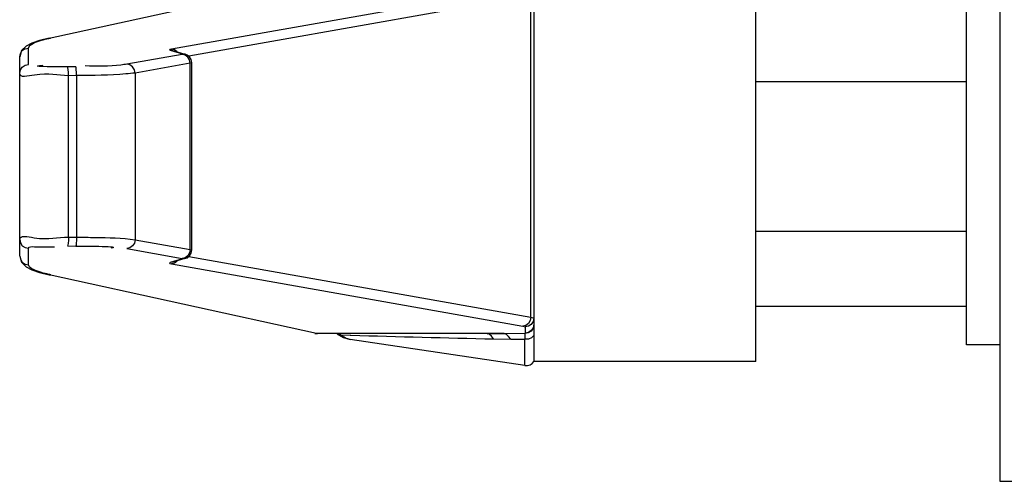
# Paper-space layout 'Sheet' of a CAD drawing. Header units: inches. Extents: x 0.2 to 10.8, y 0.2 to 8.3.
# Tile 440 of 545: x 9.0019 to 9.1794, y 4.3326 to 4.4159. Entities that reach past the tile are written whole.
import ezdxf

# ---------------------------------------------------------------- set-up
doc = ezdxf.new("R2010")
doc.units = ezdxf.units.IN
doc.header["$MEASUREMENT"] = 0
doc.layers.get('0').update_dxf_attribs({"lineweight": 5})
doc.layers.add('02___PRT_ALL_AXES', color=7, linetype='Continuous')

psp = doc.layouts.new('Sheet')

# ---------------------------------------------------------------- linework, layer by layer
at = {"color": 0, "linetype": 'ByBlock', "lineweight": -3}
for p, q in [((9.09461664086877, 4.428211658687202), (9.09461663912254, 4.354211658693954)), ((9.007186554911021, 4.412558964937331), (9.055437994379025, 4.423193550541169)), ((9.092600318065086, 4.421835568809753), (9.029252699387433, 4.410584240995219)), ((9.094096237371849, 4.420239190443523), (9.032371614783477, 4.409276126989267)), ((9.094096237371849, 4.362184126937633), (9.094096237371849, 4.420239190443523)), ((9.007187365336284, 4.412559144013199), (9.007532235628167, 4.412593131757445)), ((9.003500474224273, 4.407800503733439), (9.003500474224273, 4.410768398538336)), ((9.029034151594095, 4.41036479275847), (9.031262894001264, 4.409719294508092)), ((9.029479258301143, 4.410305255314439), (9.029034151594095, 4.41036479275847)), ((9.029817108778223, 4.410451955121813), (9.029252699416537, 4.410584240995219)), ((9.029479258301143, 4.410305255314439), (9.031708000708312, 4.409659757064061)), ((9.03029811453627, 4.410103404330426), (9.029817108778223, 4.410451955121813)), ((9.001900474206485, 4.373251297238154), (9.001900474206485, 4.409172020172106)), ((9.031169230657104, 4.40962524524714), (9.02121674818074, 4.407857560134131)), ((9.031708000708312, 4.409659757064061), (9.031262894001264, 4.409719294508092)), ((9.011999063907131, 4.407381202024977), (9.010540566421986, 4.407371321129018)), ((9.032665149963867, 4.40802886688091), (9.022712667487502, 4.406261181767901)), ((9.032925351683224, 4.408086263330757), (9.032665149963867, 4.40802886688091)), ((9.032665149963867, 4.374394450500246), (9.032665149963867, 4.40802886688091)), ((9.032925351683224, 4.374337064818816), (9.032925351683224, 4.408086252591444)), ((9.012159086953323, 4.405784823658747), (9.010700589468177, 4.405774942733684)), ((9.010700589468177, 4.376648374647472), (9.010700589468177, 4.405774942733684)), ((9.012159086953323, 4.405784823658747), (9.012159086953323, 4.376638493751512)), ((9.022712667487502, 4.406261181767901), (9.022712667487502, 4.376162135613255)), ((9.134616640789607, 4.404711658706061), (9.17261664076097, 4.404711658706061)), ((9.010700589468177, 4.376648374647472), (9.012159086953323, 4.376638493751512)), ((9.134616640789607, 4.377711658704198), (9.17261664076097, 4.377711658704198)), ((9.010540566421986, 4.375051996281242), (9.011999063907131, 4.375042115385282)), ((9.022712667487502, 4.376162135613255), (9.032665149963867, 4.374394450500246)), ((9.003500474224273, 4.37165491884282), (9.003500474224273, 4.374622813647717)), ((9.02121674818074, 4.374565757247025), (9.031169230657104, 4.372798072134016)), ((9.032370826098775, 4.373147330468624), (9.094096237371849, 4.362184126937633)), ((9.032665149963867, 4.374394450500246), (9.032925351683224, 4.374337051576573)), ((9.031262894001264, 4.372704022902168), (9.029034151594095, 4.372058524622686)), ((9.029479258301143, 4.372118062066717), (9.029034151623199, 4.372058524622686)), ((9.029817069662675, 4.371971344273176), (9.029252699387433, 4.371839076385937)), ((9.029252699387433, 4.371839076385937), (9.092600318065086, 4.360587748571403)), ((9.031708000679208, 4.372763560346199), (9.029479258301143, 4.372118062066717)), ((9.030298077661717, 4.372319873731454), (9.029817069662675, 4.371971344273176)), ((9.031169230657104, 4.372798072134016), (9.031324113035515, 4.372735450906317)), ((9.031708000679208, 4.372763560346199), (9.031262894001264, 4.372704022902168)), ((9.055437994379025, 4.359229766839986), (9.007186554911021, 4.369864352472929)), ((9.007187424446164, 4.36986416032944), (9.007532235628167, 4.369830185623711)), ((9.134616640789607, 4.364211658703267), (9.17261664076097, 4.364211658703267)), ((9.092600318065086, 4.360587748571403), (9.09301664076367, 4.360434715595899)), ((9.09301664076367, 4.360434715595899), (9.09301664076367, 4.359319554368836)), ((9.094096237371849, 4.362184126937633), (9.094616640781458, 4.362031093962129)), ((9.055092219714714, 4.359263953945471), (9.055569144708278, 4.359211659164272)), ((9.055092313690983, 4.359263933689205), (9.055437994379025, 4.359229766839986)), ((9.055503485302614, 4.359216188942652), (9.055437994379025, 4.359229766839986)), ((9.089259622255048, 4.359229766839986), (9.055437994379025, 4.359229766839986)), ((9.055569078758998, 4.35921165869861), (9.055503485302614, 4.359216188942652)), ((9.059123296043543, 4.35921165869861), (9.059271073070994, 4.359133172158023)), ((9.059271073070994, 4.359133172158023), (9.059758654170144, 4.358990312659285)), ((9.059758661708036, 4.358990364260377), (9.059294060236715, 4.359211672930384)), ((9.059758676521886, 4.358990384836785), (9.061505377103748, 4.358940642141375)), ((9.061505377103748, 4.358940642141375), (9.061610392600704, 4.358937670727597)), ((9.086168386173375, 4.35921165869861), (9.089259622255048, 4.359229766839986)), ((9.089259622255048, 4.359229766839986), (9.09301664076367, 4.359319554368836)), ((9.093016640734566, 4.359319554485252), (9.092970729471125, 4.359238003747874)), ((9.092970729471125, 4.359238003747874), (9.093007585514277, 4.358221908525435)), ((9.087355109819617, 4.358271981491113), (9.090446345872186, 4.358229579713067)), ((9.090446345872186, 4.358229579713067), (9.093007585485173, 4.358221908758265)), ((9.093007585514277, 4.353453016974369), (9.093007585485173, 4.358221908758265))]:
    psp.add_line(p, q, dxfattribs=at)
for points in [[(9.007187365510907, 4.412559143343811), (9.005482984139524, 4.412131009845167), (9.004101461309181, 4.411658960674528), (9.00306562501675, 4.411120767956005), (9.002243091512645, 4.41031041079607), (9.001900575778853, 4.409189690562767)], [(9.001900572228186, 4.409189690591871), (9.002022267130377, 4.409782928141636), (9.002369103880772, 4.410300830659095), (9.002888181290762, 4.410646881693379), (9.003500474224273, 4.410768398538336)], [(9.029252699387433, 4.410584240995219), (9.028966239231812, 4.410513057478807), (9.028891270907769, 4.410438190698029), (9.029034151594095, 4.41036479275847)], [(9.031262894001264, 4.409719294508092), (9.031324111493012, 4.409687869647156), (9.031292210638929, 4.409655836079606), (9.031169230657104, 4.40962524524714)], [(9.032665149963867, 4.40802886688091), (9.03254120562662, 4.408631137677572), (9.032214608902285, 4.409144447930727), (9.031733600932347, 4.409492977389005), (9.031169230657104, 4.40962524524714)], [(9.032925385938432, 4.408086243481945), (9.032812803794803, 4.408677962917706), (9.032515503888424, 4.409160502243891), (9.032093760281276, 4.409499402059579), (9.031710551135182, 4.40965898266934)], [(9.001900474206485, 4.406204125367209), (9.002022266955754, 4.406815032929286), (9.002369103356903, 4.407332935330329), (9.002888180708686, 4.407678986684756), (9.003500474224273, 4.407800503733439)], [(9.010700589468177, 4.405774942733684), (9.010685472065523, 4.406362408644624), (9.010650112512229, 4.406867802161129), (9.010599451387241, 4.407220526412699), (9.010540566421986, 4.407371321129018)], [(9.012159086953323, 4.405784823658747), (9.012143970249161, 4.406372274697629), (9.012108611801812, 4.40687766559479), (9.012057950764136, 4.407230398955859), (9.011999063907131, 4.407381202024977)], [(9.022712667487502, 4.406261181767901), (9.022588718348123, 4.406863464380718), (9.022262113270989, 4.40737677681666), (9.021781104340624, 4.407725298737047), (9.02121674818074, 4.407857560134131)], [(9.010700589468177, 4.376648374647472), (9.010685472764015, 4.376060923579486), (9.010650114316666, 4.375555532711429), (9.01059945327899, 4.375202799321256), (9.010540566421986, 4.375051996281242)], [(9.012159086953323, 4.376638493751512), (9.0121439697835, 4.37605103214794), (9.012108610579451, 4.375545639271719), (9.012057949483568, 4.3751929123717), (9.011999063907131, 4.375042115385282)], [(9.001900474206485, 4.376219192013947), (9.00202227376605, 4.375608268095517), (9.002369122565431, 4.375090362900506), (9.002888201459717, 4.374744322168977), (9.003500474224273, 4.374622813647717)], [(9.022712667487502, 4.376162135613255), (9.022588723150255, 4.375559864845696), (9.02226212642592, 4.375046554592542), (9.021781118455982, 4.374698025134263), (9.02121674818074, 4.374565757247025)], [(9.001900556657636, 4.373235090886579), (9.002022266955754, 4.372640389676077), (9.002369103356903, 4.37212248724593), (9.002888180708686, 4.371776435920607), (9.003500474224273, 4.37165491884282)], [(9.001900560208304, 4.373235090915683), (9.002249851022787, 4.372102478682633), (9.003073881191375, 4.371296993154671), (9.00411134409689, 4.370760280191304), (9.005495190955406, 4.370288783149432), (9.007187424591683, 4.369864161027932)], [(9.032665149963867, 4.374394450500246), (9.032541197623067, 4.373792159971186), (9.032214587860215, 4.37327884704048), (9.031733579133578, 4.372930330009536), (9.031169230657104, 4.372798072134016)], [(9.031708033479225, 4.372763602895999), (9.03211498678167, 4.372936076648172), (9.032528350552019, 4.373277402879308), (9.032817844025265, 4.373758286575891), (9.032925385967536, 4.374337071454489)], [(9.029034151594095, 4.372058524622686), (9.028891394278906, 4.371985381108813), (9.028965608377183, 4.371910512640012), (9.029252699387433, 4.371839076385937)], [(9.094096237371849, 4.362184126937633), (9.093972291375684, 4.361581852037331), (9.093645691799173, 4.361068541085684), (9.093164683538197, 4.36072001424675), (9.092600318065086, 4.360587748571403)], [(9.094616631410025, 4.360819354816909), (9.094490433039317, 4.360203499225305), (9.094131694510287, 4.359684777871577), (9.093596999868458, 4.359345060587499), (9.092970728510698, 4.359237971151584)], [(9.094616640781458, 4.362031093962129), (9.09449484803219, 4.361420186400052), (9.09414801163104, 4.360902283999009), (9.093628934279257, 4.360556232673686), (9.09301664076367, 4.360434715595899)], [(9.094616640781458, 4.360915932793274), (9.094494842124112, 4.360305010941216), (9.094147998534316, 4.359787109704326), (9.093628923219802, 4.359441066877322), (9.093016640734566, 4.359319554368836)], [(9.059130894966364, 4.35921165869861), (9.060309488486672, 4.358517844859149), (9.061488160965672, 4.358180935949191)], [(9.087355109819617, 4.358271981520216), (9.086977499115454, 4.358789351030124), (9.08657838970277, 4.359105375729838), (9.086168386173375, 4.359211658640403)], [(9.090446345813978, 4.358229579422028), (9.090065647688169, 4.358730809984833), (9.089667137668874, 4.359066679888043), (9.089259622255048, 4.359229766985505)], [(9.094616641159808, 4.35888473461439), (9.094196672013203, 4.35848065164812), (9.09363160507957, 4.3582478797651), (9.093007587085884, 4.358221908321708)]]:
    psp.add_lwpolyline(points, dxfattribs=at)
for centre, radius, start, end in [((9.217502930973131, 9.889735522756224), 5.532994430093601, 268.3854733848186, 268.6521568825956), ((9.093244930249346, 4.355035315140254), 0.001600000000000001, 261.4692342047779, 329.0168958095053)]:
    psp.add_arc(centre, radius, start, end, dxfattribs=at)
for points, knots in [([(9.003500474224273, 4.410768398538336), (9.003500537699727, 4.411191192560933), (9.005051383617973, 4.412016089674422), (9.006218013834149, 4.412288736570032), (9.007147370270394, 4.412505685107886)], [0, 0, 0, 0, 0.3070094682, 1, 1, 1, 1]), ([(9.007147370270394, 4.412505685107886), (9.007210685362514, 4.412520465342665), (9.007338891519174, 4.412549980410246), (9.007467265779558, 4.412578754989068), (9.007532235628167, 4.412593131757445)], [0, 0, 0, 0, 0.4942073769, 1, 1, 1, 1]), ([(9.010540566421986, 4.407371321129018), (9.009807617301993, 4.407366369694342), (9.008212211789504, 4.407370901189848), (9.006925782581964, 4.407388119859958), (9.004462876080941, 4.407466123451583), (9.00573120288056, 4.407631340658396), (9.006058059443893, 4.407657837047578)], [0, 0, 0, 0, 0.341335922, 0.6760780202, 0.8472863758, 1, 1, 1, 1]), ([(9.02121674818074, 4.407857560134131), (9.02086488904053, 4.407795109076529), (9.01837871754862, 4.407414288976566), (9.015843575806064, 4.407448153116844), (9.013689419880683, 4.407547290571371)], [0, 0, 0, 0, 0.1421589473, 1, 1, 1, 1]), ([(9.010700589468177, 4.405774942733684), (9.008658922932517, 4.40576391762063), (9.00671655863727, 4.406565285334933), (9.001902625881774, 4.405305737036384), (9.001900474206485, 4.406204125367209)], [0, 0, 0, 0, 0.6944339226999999, 1, 1, 1, 1]), ([(9.022712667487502, 4.406261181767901), (9.022164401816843, 4.406176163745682), (9.018652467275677, 4.405858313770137), (9.015126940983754, 4.405802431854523), (9.012159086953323, 4.405784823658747)], [0, 0, 0, 0, 0.1574969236, 1, 1, 1, 1]), ([(9.001900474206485, 4.376219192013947), (9.001902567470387, 4.377093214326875), (9.00670333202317, 4.375852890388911), (9.00863450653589, 4.376659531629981), (9.010700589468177, 4.376648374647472)], [0, 0, 0, 0, 0.2972734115, 1, 1, 1, 1]), ([(9.012159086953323, 4.376638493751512), (9.013280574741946, 4.376631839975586), (9.016798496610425, 4.376560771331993), (9.020340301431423, 4.376530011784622), (9.022712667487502, 4.376162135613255)], [0, 0, 0, 0, 0.3184086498, 1, 1, 1, 1]), ([(9.003500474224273, 4.374622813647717), (9.003501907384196, 4.374985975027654), (9.005938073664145, 4.374775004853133), (9.006977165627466, 4.374977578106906), (9.00818595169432, 4.374895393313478)], [0, 0, 0, 0, 0.2306183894, 1, 1, 1, 1]), ([(9.00714645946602, 4.369917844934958), (9.006217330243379, 4.370134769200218), (9.005050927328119, 4.370407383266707), (9.003500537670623, 4.371232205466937), (9.003500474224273, 4.37165491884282)], [0, 0, 0, 0, 0.6929805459, 1, 1, 1, 1]), ([(9.007532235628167, 4.369830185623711), (9.007467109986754, 4.369844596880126), (9.007338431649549, 4.369873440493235), (9.007209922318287, 4.369903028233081), (9.00714645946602, 4.369917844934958)], [0, 0, 0, 0, 0.5058070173, 1, 1, 1, 1]), ([(9.061488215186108, 4.358180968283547), (9.0611879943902, 4.358226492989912), (9.060566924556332, 4.358426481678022), (9.060023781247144, 4.358780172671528), (9.059758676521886, 4.358990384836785)], [0, 0, 0, 0, 0.4729894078, 1, 1, 1, 1])]:
    psp.add_open_spline(points, degree=3, knots=knots, dxfattribs=at)
psp.add_open_spline([(9.011999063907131, 4.375042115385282), (9.014132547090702, 4.375027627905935), (9.020482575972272, 4.37503151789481), (9.018386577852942, 4.374633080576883)], degree=3, dxfattribs=at)
at = {"layer": '02___PRT_ALL_AXES', "color": 0, "linetype": 'ByBlock', "lineweight": -3}
for p, q in [((9.17861664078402, 4.564494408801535), (9.17861664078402, 4.332577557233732)), ((9.134616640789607, 4.354211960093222), (9.134616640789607, 4.428211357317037)), ((9.172616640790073, 4.357211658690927), (9.172616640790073, 4.425211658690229)), ((9.093007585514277, 4.353453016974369), (9.06149186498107, 4.35818037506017)), ((9.17861664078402, 4.357211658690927), (9.172616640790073, 4.357211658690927)), ((9.134616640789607, 4.354211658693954), (9.09461664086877, 4.354211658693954)), ((9.17861664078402, 4.332576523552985), (9.188616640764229, 4.332576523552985))]:
    psp.add_line(p, q, dxfattribs=at)

doc.saveas('drawing.dxf')
